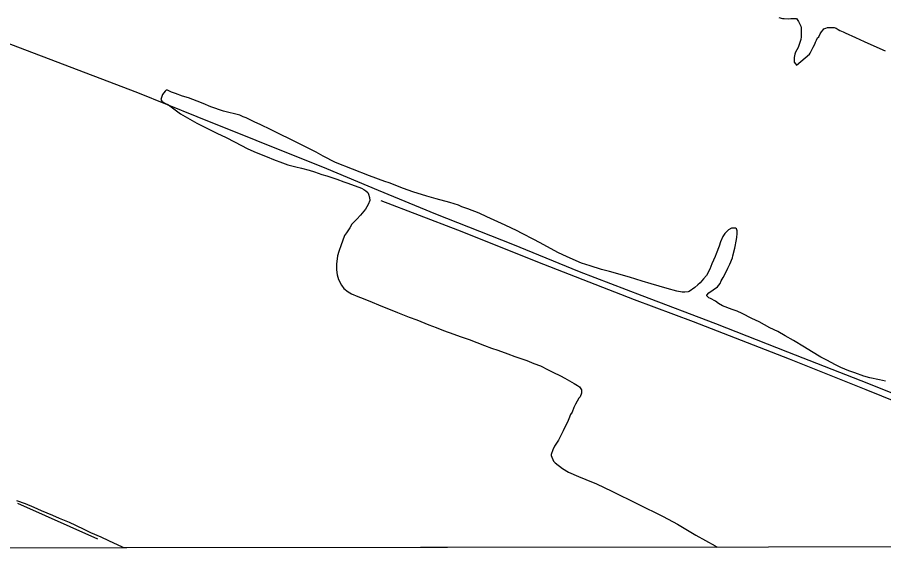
# Model space of a CAD drawing. Extents: x 3297716 to 3335574, y 688621 to 713991.
# Drawn here: x 3307605 to 3310350, y 693999 to 695686 of the extents above; entities that cross this region are included whole.
import ezdxf

# ---------------------------------------------------------------- set-up
doc = ezdxf.new("R2010")
doc.units = 0
for name, color, linetype in [('V-DTCH-CNTR', 7, 'Continuous'), ('V-GRID-FRAM', 7, 'Continuous'), ('V-SITE-VEGE', 7, 'Continuous'), ('V-TOPO-SHOR', 7, 'Continuous')]:
    doc.layers.add(name, color=color, linetype=linetype)

msp = doc.modelspace()

# ---------------------------------------------------------------- linework, layer by layer
at = {"layer": 'V-DTCH-CNTR'}
msp.add_lwpolyline([(3310610.4, 694376.5), (3310532.4, 694410.1), (3310294.9, 694506.1), (3310051.9, 694602.8), (3309747.2, 694721.4), (3309560.6, 694790.7), (3309272.8, 694902.5), (3309000.7, 695010.9), (3308757.7, 695104.2)], dxfattribs=at)
at = {"layer": 'V-GRID-FRAM'}
msp.add_lwpolyline([(3301838.5, 712184.2), (3333346.2, 712216.3), (3333372.6, 694031.5), (3301849.1, 693999.4), (3301838.5, 712184.2)], dxfattribs=at)
at = {"layer": 'V-SITE-VEGE'}
for p, q in [((3310017.5, 695685.5), (3310029.5, 695682.2)), ((3310029.5, 695682.2), (3310035.1, 695681.3)), ((3310035.1, 695681.3), (3310048.7, 695681.2)), ((3310048.7, 695681.2), (3310055.9, 695681.9)), ((3310055.9, 695681.9), (3310074.3, 695681.7)), ((3310074.3, 695681.7), (3310079.8, 695672.8)), ((3310079.8, 695672.8), (3310082.9, 695665.6)), ((3310082.9, 695665.6), (3310087.6, 695657.5)), ((3310087.6, 695657.5), (3310088.3, 695651.9)), ((3310088.3, 695651.9), (3310088.3, 695643.9)), ((3310158.7, 695645.5), (3310160.3, 695648.7)), ((3310160.3, 695648.7), (3310166.7, 695651)), ((3310166.7, 695651), (3310172.4, 695653.4)), ((3310172.4, 695653.4), (3310193.2, 695653.1)), ((3310193.2, 695653.1), (3310199.5, 695650.7)), ((3310199.5, 695650.7), (3310205.9, 695647.4)), ((3310205.9, 695647.4), (3310210.7, 695644.1)), ((3310088.8, 695623.9), (3310087.1, 695615.1)), ((3310088.3, 695643.9), (3310089, 695637.5)), ((3310089, 695637.5), (3310088.8, 695623.9)), ((3310137.5, 695613), (3310140.8, 695620.1)), ((3310140.8, 695620.1), (3310144.8, 695624.1)), ((3310144.8, 695624.1), (3310148.9, 695633.6)), ((3310148.9, 695633.6), (3310153, 695639.2)), ((3310153, 695639.2), (3310158.7, 695645.5)), ((3310210.7, 695644.1), (3310221.8, 695639.2)), ((3310221.8, 695639.2), (3310228.2, 695635.9)), ((3310228.2, 695635.9), (3310260.8, 695622)), ((3310260.8, 695622), (3310287.9, 695608.9)), ((3310087.1, 695615.1), (3310078.8, 695589.6)), ((3310126.9, 695590.7), (3310131.8, 695601)), ((3310131.8, 695601), (3310134.2, 695606.6)), ((3310134.2, 695606.6), (3310137.5, 695613)), ((3310287.9, 695608.9), (3310328.5, 695590.8)), ((3310068.2, 695568.9), (3310066.5, 695558.5)), ((3310070.7, 695575.3), (3310068.2, 695568.9)), ((3310078.8, 695589.6), (3310070.7, 695575.3)), ((3310074.2, 695534.4), (3310114.6, 695568.4)), ((3310114.6, 695568.4), (3310117, 695571.6)), ((3310117, 695571.6), (3310126.9, 695590.7)), ((3310328.5, 695590.8), (3310354.8, 695579.3)), ((3310066.5, 695558.5), (3310066.3, 695543.3)), ((3310066.3, 695543.3), (3310070.3, 695537.7)), ((3310070.3, 695537.7), (3310074.2, 695534.4)), ((3308077, 695455.1), (3308073.8, 695452)), ((3308081, 695454.3), (3308077, 695455.1)), ((3308064.8, 695440.9), (3308059.8, 695424.9)), ((3308073.8, 695452), (3308064.8, 695440.9)), ((3308093.7, 695448.6), (3308081, 695454.3)), ((3308105.7, 695444.4), (3308093.7, 695448.6)), ((3308128, 695436.2), (3308105.7, 695444.4)), ((3308147.1, 695430.4), (3308128, 695436.2)), ((3308175, 695420.4), (3308147.1, 695430.4)), ((3308059.8, 695424.9), (3308063, 695420.1)), ((3308063, 695420.1), (3308072.5, 695413.6)), ((3308072.5, 695413.6), (3308083.7, 695407.9)), ((3308083.7, 695407.9), (3308105.1, 695392.4)), ((3308194.1, 695412.2), (3308175, 695420.4)), ((3308218, 695402.4), (3308194.1, 695412.2)), ((3308257.9, 695388.3), (3308218, 695402.4)), ((3308105.1, 695392.4), (3308121.8, 695380.2)), ((3308121.8, 695380.2), (3308152, 695363.1)), ((3308310.5, 695375.7), (3308257.9, 695388.3)), ((3308320.1, 695370.8), (3308310.5, 695375.7)), ((3308152, 695363.1), (3308174.2, 695350)), ((3308174.2, 695350), (3308211.6, 695331.2)), ((3308330.5, 695367.5), (3308320.1, 695370.8)), ((3308355.9, 695354.4), (3308330.5, 695367.5)), ((3308376.6, 695345.4), (3308355.9, 695354.4)), ((3308406.8, 695329.8), (3308376.6, 695345.4)), ((3308211.6, 695331.2), (3308237.1, 695318.9)), ((3308237.1, 695318.9), (3308266.5, 695305)), ((3308499.2, 695284.8), (3308406.8, 695329.8)), ((3308266.5, 695305), (3308293.6, 695291.1)), ((3308293.6, 695291.1), (3308335.8, 695269)), ((3308335.8, 695269), (3308362, 695257.5)), ((3308520.6, 695274.2), (3308499.2, 695284.8)), ((3308551.7, 695258.6), (3308520.6, 695274.2)), ((3308362, 695257.5), (3308397.1, 695243.5)), ((3308397.1, 695243.5), (3308416.2, 695235.3)), ((3308416.2, 695235.3), (3308445.7, 695224.6)), ((3308573.9, 695245.6), (3308551.7, 695258.6)), ((3308613.7, 695225.9), (3308573.9, 695245.6)), ((3308445.7, 695224.6), (3308462.4, 695218.8)), ((3308462.4, 695218.8), (3308487.1, 695212.1)), ((3308487.1, 695212.1), (3308505.5, 695207.9)), ((3308505.5, 695207.9), (3308529.4, 695201.2)), ((3308720.5, 695183.9), (3308613.7, 695225.9)), ((3308529.4, 695201.2), (3308546.2, 695196.3)), ((3308546.2, 695196.3), (3308570.1, 695188)), ((3308570.1, 695188), (3308585.2, 695183.8)), ((3308585.2, 695183.8), (3308601.2, 695178)), ((3308769.1, 695165.8), (3308720.5, 695183.9)), ((3308601.2, 695178), (3308617.1, 695173.1)), ((3308617.1, 695173.1), (3308639.4, 695164.8)), ((3308639.4, 695164.8), (3308652.2, 695159.9)), ((3308652.2, 695159.9), (3308695.2, 695144.2)), ((3308783.4, 695160.8), (3308769.1, 695165.8)), ((3308828.8, 695143.5), (3308783.4, 695160.8)), ((3308695.2, 695144.2), (3308703.2, 695140.1)), ((3308703.2, 695140.1), (3308709.5, 695136)), ((3308709.5, 695136), (3308715.1, 695130.4)), ((3308715.1, 695130.4), (3308717.4, 695125.5)), ((3308717.4, 695125.5), (3308720.5, 695115.1)), ((3308858.3, 695132.8), (3308828.8, 695143.5)), ((3308903, 695118.7), (3308858.3, 695132.8)), ((3308722, 695105.5), (3308717.1, 695092.7)), ((3308720.5, 695115.1), (3308722, 695105.5)), ((3308932.5, 695110.3), (3308903, 695118.7)), ((3308975.6, 695098.6), (3308932.5, 695110.3)), ((3309002.7, 695090.3), (3308975.6, 695098.6)), ((3308708.1, 695078.4), (3308691.9, 695059.4)), ((3308717.1, 695092.7), (3308708.1, 695078.4)), ((3309013.8, 695085.4), (3309002.7, 695090.3)), ((3309033, 695078.8), (3309013.8, 695085.4)), ((3309068, 695064.8), (3309033, 695078.8)), ((3308680.5, 695046.7), (3308665.1, 695030.1)), ((3308691.9, 695059.4), (3308680.5, 695046.7)), ((3309092.7, 695054.1), (3309068, 695064.8)), ((3309127.7, 695037.7), (3309092.7, 695054.1)), ((3308658.6, 695019), (3308648, 695003.1)), ((3308665.1, 695030.1), (3308658.6, 695019)), ((3309150.8, 695027.1), (3309127.7, 695037.7)), ((3309189, 695009), (3309150.8, 695027.1)), ((3309867.6, 695017.5), (3309858, 695012)), ((3309880.4, 695018.1), (3309867.6, 695017.5)), ((3309883.6, 695015.7), (3309880.4, 695018.1)), ((3309885.9, 695009.3), (3309883.6, 695015.7)), ((3308641.5, 694994.4), (3308635.7, 694976.8)), ((3308648, 695003.1), (3308641.5, 694994.4)), ((3309202.5, 695001.7), (3309189, 695009)), ((3309243.9, 694981.2), (3309202.5, 695001.7)), ((3309840.1, 694991.4), (3309833.5, 694974.6)), ((3309846.6, 695000.9), (3309840.1, 694991.4)), ((3309858, 695012), (3309846.6, 695000.9)), ((3309884.9, 694987.7), (3309885.8, 695001.3)), ((3309885.8, 695001.3), (3309885.9, 695009.3)), ((3308630.8, 694964.9), (3308623.4, 694944.2)), ((3308635.7, 694976.8), (3308630.8, 694964.9)), ((3309273.3, 694964.9), (3309243.9, 694981.2)), ((3309317.9, 694940.4), (3309273.3, 694964.9)), ((3309828.6, 694960.3), (3309819.5, 694936.4)), ((3309833.5, 694974.6), (3309828.6, 694960.3)), ((3309879.8, 694959.7), (3309883.2, 694976.5)), ((3309883.2, 694976.5), (3309884.9, 694987.7)), ((3308623.4, 694944.2), (3308620, 694929.8)), ((3309347.3, 694926.5), (3309317.9, 694940.4)), ((3309819.5, 694936.4), (3309816.2, 694928.4)), ((3309872.2, 694930.2), (3309878.9, 694954.1)), ((3309878.9, 694954.1), (3309879.8, 694959.7)), ((3308620, 694929.8), (3308616.5, 694903.4)), ((3309392.7, 694906.7), (3309347.3, 694926.5)), ((3309419.8, 694898.4), (3309392.7, 694906.7)), ((3309816.2, 694928.4), (3309805.5, 694904.5)), ((3309863.1, 694903.9), (3309870.6, 694923.8)), ((3309870.6, 694923.8), (3309872.2, 694930.2)), ((3308616.5, 694903.4), (3308616.3, 694885.8)), ((3308616.3, 694885.8), (3308618.5, 694869.8)), ((3309455.7, 694886.8), (3309419.8, 694898.4)), ((3309481.2, 694881), (3309455.7, 694886.8)), ((3309545, 694862.6), (3309481.2, 694881)), ((3309799, 694887.8), (3309788.3, 694867.9)), ((3309805.5, 694904.5), (3309799, 694887.8)), ((3309846.8, 694871.3), (3309856.6, 694891.2)), ((3309856.6, 694891.2), (3309863.1, 694903.9)), ((3308618.5, 694869.8), (3308622.4, 694855.3)), ((3308622.4, 694855.3), (3308632.6, 694836.8)), ((3309584.9, 694850.2), (3309545, 694862.6)), ((3309779.4, 694856.8), (3309768.9, 694844.1)), ((3309788.3, 694867.9), (3309779.4, 694856.8)), ((3309832.1, 694842.6), (3309835.3, 694850.6)), ((3309835.3, 694850.6), (3309841.1, 694861.7)), ((3309841.1, 694861.7), (3309846.8, 694871.3)), ((3308632.6, 694836.8), (3308639.7, 694826.3)), ((3308639.7, 694826.3), (3308653.2, 694816.6)), ((3309613.6, 694841.9), (3309584.9, 694850.2)), ((3309663.9, 694826.9), (3309613.6, 694841.9)), ((3309695, 694818.6), (3309663.9, 694826.9)), ((3309751.9, 694829.9), (3309733.4, 694817.3)), ((3309761.6, 694837.8), (3309751.9, 694829.9)), ((3309768.9, 694844.1), (3309761.6, 694837.8)), ((3309796.5, 694812.6), (3309823.1, 694832.3)), ((3309823.1, 694832.3), (3309832.1, 694842.6)), ((3308653.2, 694816.6), (3308664.3, 694809.3)), ((3308664.3, 694809.3), (3308684.2, 694801)), ((3308684.2, 694801), (3308700.9, 694794.5)), ((3309711.7, 694815.2), (3309695, 694818.6)), ((3309720.5, 694815.1), (3309711.7, 694815.2)), ((3309730.1, 694816.6), (3309720.5, 694815.1)), ((3309733.4, 694817.3), (3309730.1, 694816.6)), ((3309790, 694805.5), (3309796.5, 694812.6)), ((3309790, 694803.1), (3309790, 694805.5)), ((3309796.3, 694797.4), (3309790, 694803.1)), ((3309801.1, 694795), (3309796.3, 694797.4)), ((3308700.9, 694794.5), (3308729.6, 694782.9)), ((3308729.6, 694782.9), (3308749.5, 694774.7)), ((3308749.5, 694774.7), (3308809.2, 694750.8)), ((3309817, 694786), (3309801.1, 694795)), ((3309826.5, 694779.5), (3309817, 694786)), ((3309839.3, 694772.1), (3309826.5, 694779.5)), ((3309870.3, 694760.6), (3309839.3, 694772.1)), ((3308809.2, 694750.8), (3308846.7, 694736)), ((3309886.3, 694754.8), (3309870.3, 694760.6)), ((3309901.4, 694747.4), (3309886.3, 694754.8)), ((3309932.4, 694731.9), (3309901.4, 694747.4)), ((3308846.7, 694736), (3308870.6, 694727)), ((3308870.6, 694727), (3308908.8, 694711.3)), ((3309955.5, 694721.2), (3309932.4, 694731.9)), ((3309989.7, 694702.4), (3309955.5, 694721.2)), ((3308908.8, 694711.3), (3308931.9, 694703.1)), ((3308931.9, 694703.1), (3308955.8, 694694)), ((3308955.8, 694694), (3308988.5, 694682.4)), ((3310014.4, 694690.2), (3309989.7, 694702.4)), ((3310038.2, 694676.3), (3310014.4, 694690.2)), ((3308988.5, 694682.4), (3309008.4, 694675)), ((3309008.4, 694675), (3309037.1, 694665.1)), ((3309037.1, 694665.1), (3309085.7, 694646.1)), ((3310064.5, 694662.4), (3310038.2, 694676.3)), ((3310099.4, 694640.4), (3310064.5, 694662.4)), ((3309085.7, 694646.1), (3309107.2, 694637.9)), ((3309107.2, 694637.9), (3309127.2, 694631.3)), ((3309127.2, 694631.3), (3309159, 694619.7)), ((3310121.7, 694627.4), (3310099.4, 694640.4)), ((3309159, 694619.7), (3309181.4, 694611.5)), ((3309181.4, 694611.5), (3309219.6, 694598.2)), ((3310151.1, 694609.4), (3310121.7, 694627.4)), ((3310170.2, 694599.6), (3310151.1, 694609.4)), ((3309219.6, 694598.2), (3309241.9, 694589.2)), ((3309241.9, 694589.2), (3309262.6, 694581.7)), ((3309262.6, 694581.7), (3309287.3, 694569.5)), ((3310197.2, 694584.9), (3310170.2, 694599.6)), ((3310214, 694576.7), (3310197.2, 694584.9)), ((3310239.4, 694566), (3310214, 694576.7)), ((3309287.3, 694569.5), (3309301.6, 694561.3)), ((3309301.6, 694561.3), (3309326.3, 694549.8)), ((3309326.3, 694549.8), (3309339.8, 694542.5)), ((3310258.6, 694559.4), (3310239.4, 694566)), ((3310287.2, 694548.7), (3310258.6, 694559.4)), ((3310306.4, 694543.7), (3310287.2, 694548.7)), ((3309339.8, 694542.5), (3309369.2, 694526.1)), ((3309369.2, 694526.1), (3309380.4, 694519.6)), ((3310336.7, 694536.9), (3310306.4, 694543.7)), ((3310355.9, 694533.5), (3310336.7, 694536.9)), ((3309380.4, 694519.6), (3309385.9, 694514.8)), ((3309385.9, 694514.8), (3309390.6, 694509.1)), ((3309392.9, 694494.7), (3309388, 694483.5)), ((3309390.6, 694509.1), (3309393, 694505.9)), ((3309393, 694505.9), (3309392.9, 694494.7)), ((3309384.7, 694478.8), (3309374.1, 694460.5)), ((3309388, 694483.5), (3309384.7, 694478.8)), ((3309368.4, 694449.3), (3309362.6, 694435)), ((3309374.1, 694460.5), (3309368.4, 694449.3)), ((3309352, 694413.5), (3309348.7, 694403.2)), ((3309357.7, 694427.1), (3309352, 694413.5)), ((3309362.6, 694435), (3309357.7, 694427.1)), ((3309339.7, 694387.2), (3309334.8, 694376.1)), ((3309348.7, 694403.2), (3309339.7, 694387.2)), ((3309325.8, 694358.6), (3309320, 694345.9)), ((3309334.8, 694376.1), (3309325.8, 694358.6)), ((3309320, 694345.9), (3309307, 694326.8)), ((3309301.3, 694315.7), (3309296.3, 694301.3)), ((3309307, 694326.8), (3309301.3, 694315.7)), ((3309296.3, 694301.3), (3309296.3, 694297.3)), ((3309296.3, 694297.3), (3309304.1, 694279.6)), ((3309304.1, 694279.6), (3309309.6, 694274)), ((3309309.6, 694274), (3309332.6, 694256.1)), ((3309332.6, 694256.1), (3309351.7, 694244.7)), ((3309351.7, 694244.7), (3309382.7, 694230.7)), ((3309382.7, 694230.7), (3309406.6, 694221.7)), ((3309406.6, 694221.7), (3309440.1, 694207.7)), ((3309440.1, 694207.7), (3309488.6, 694184.8)), ((3309488.6, 694184.8), (3309651, 694104.5)), ((3307631.1, 694144.7), (3307604, 694153.8)), ((3307658.1, 694133.2), (3307631.1, 694144.7)), ((3307681.2, 694122.5), (3307658.1, 694133.2)), ((3307717.9, 694107.7), (3307681.2, 694122.5)), ((3307738.6, 694097.9), (3307717.9, 694107.7)), ((3307770.4, 694085.5), (3307738.6, 694097.9)), ((3307790.3, 694075.7), (3307770.4, 694085.5)), ((3309651, 694104.5), (3309697.1, 694080)), ((3307819, 694061.8), (3307790.3, 694075.7)), ((3307838.1, 694052.8), (3307819, 694061.8)), ((3309697.1, 694080), (3309713, 694071)), ((3309713, 694071), (3309755.1, 694045.7)), ((3307870.7, 694038.8), (3307838.1, 694052.8)), ((3307894.6, 694027.3), (3307870.7, 694038.8)), ((3307938.4, 694007.6), (3307894.6, 694027.3)), ((3309755.1, 694045.7), (3309816.4, 694011.5)), ((3307942.9, 694005.6), (3307938.4, 694007.6)), ((3309822.8, 694007.6), (3307942.9, 694005.6)), ((3309816.4, 694011.5), (3309822.8, 694007.6))]:
    msp.add_line(p, q, dxfattribs=at)
at = {"layer": 'V-TOPO-SHOR'}
msp.add_line((3307606.1, 694146.2), (3307859.5, 694033.8), dxfattribs=at)
msp.add_lwpolyline([(3310610.5, 694405.9), (3310461.8, 694460.9), (3310279.2, 694534.3), (3310046.7, 694625.2), (3309818.1, 694715), (3309585.2, 694803.6), (3309386, 694878.9), (3309175.1, 694965.5), (3308931.5, 695062.3), (3308749.2, 695137.2), (3308585.9, 695205.8), (3308361.5, 695295.2), (3308175, 695370.8), (3307987, 695446.1), (3307539, 695615.9), (3307331.6, 695693.2), (3307125.8, 695782.1), (3307000.4, 695842.1)], dxfattribs=at)

doc.saveas('drawing.dxf')
